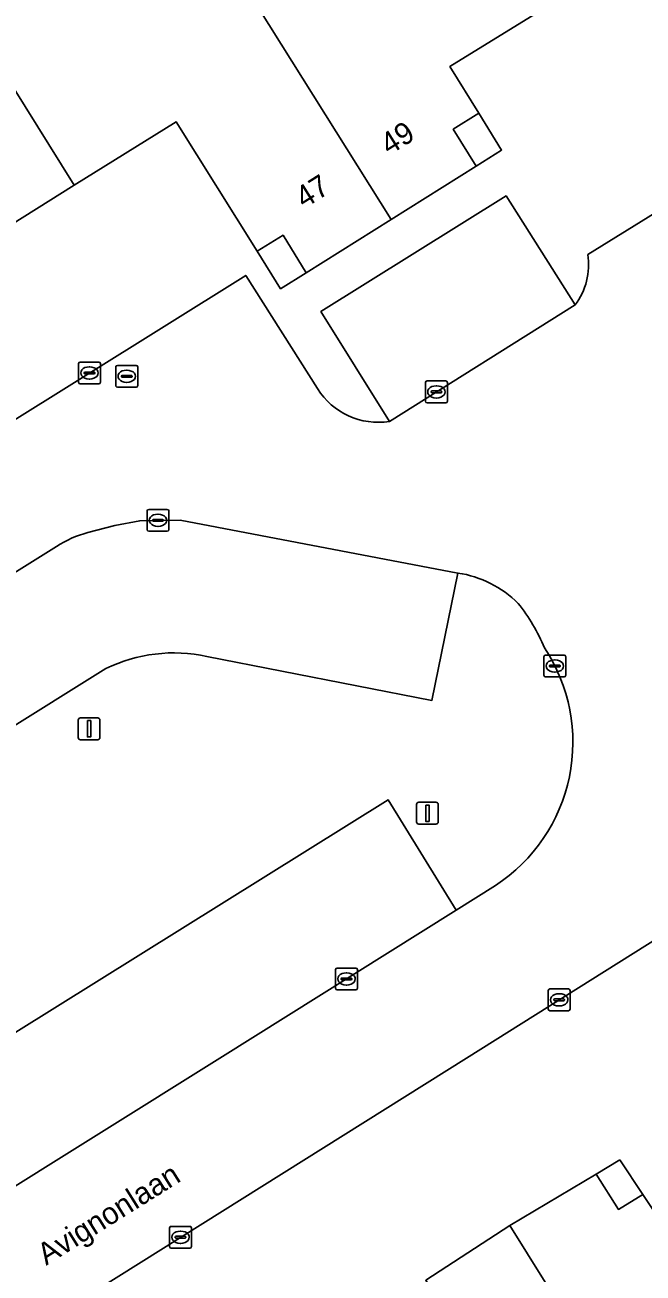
# Model space of a CAD drawing. Extents: x 158455 to 159797, y 387218 to 388672.
# Drawn here: x 158796.9 to 158825.2, y 387490.1 to 387547.3 of the extents above; entities that cross this region are included whole.
import ezdxf

# ---------------------------------------------------------------- set-up
doc = ezdxf.new("R2010")
doc.units = 0
for name, color, linetype in [('IMGEO_Erf', 7, 'Continuous'), ('IMGEO_Kolk', 7, 'Continuous'), ('IMGEO_Lichtmast', 7, 'Continuous'), ('IMGEO_Openbare_ruimte_label', 7, 'Continuous'), ('IMGEO_Pand', 7, 'Continuous'), ('IMGEO_Pand_nummerreeks', 7, 'Continuous'), ('IMGEO_Pand_overbouw', 7, 'Continuous'), ('IMGEO_Parkeervlak_open', 7, 'Continuous'), ('IMGEO_Rijbaan_lokaal_open', 7, 'Continuous'), ('IMGEO_Rioolput', 7, 'Continuous'), ('IMGEO_Voetpad_open', 7, 'Continuous')]:
    doc.layers.add(name, color=color, linetype=linetype)

msp = doc.modelspace()

# ---------------------------------------------------------------- linework, layer by layer
at = {"layer": 'IMGEO_Erf'}
for points in [[(158821.08, 387548.325), (158816.4, 387545.435), (158817.721, 387543.296), (158816.547, 387542.56), (158817.601, 387540.871), (158813.704, 387538.428), (158809.809, 387535.986), (158808.755, 387537.702), (158807.562, 387536.969), (158803.852, 387542.905), (158799.185, 387539.994), (158794.518, 387537.084)], [(158822.717, 387536.818), (158832.613, 387542.945), (158837.329, 387545.869), (158841.188, 387539.641), (158836.466, 387536.734), (158836.072, 387536.48), (158839.257, 387531.357), (158834.523, 387528.442), (158831.346, 387533.56), (158830.492, 387533.042)], [(158813.627, 387529.175), (158810.489, 387534.203), (158818.97, 387539.508), (158822.135, 387534.509)], [(158776.971, 387517.085), (158807.042, 387535.864), (158810.332, 387530.677)], [(158828.607, 387507.181), (158817.155, 387500), (158766.643, 387468.328)], [(158815.29, 387489.817), (158819.15, 387492.318), (158823.096, 387494.684), (158824.115, 387493.063), (158825.233, 387493.752), (158826.615, 387491.677)]]:
    msp.add_lwpolyline(points, dxfattribs=at)
for centre, radius, start, end in [((158819.682, 387536.355), 3.071, 323.0378, 8.6679), ((158813.103, 387532.391), 3.259, 211.7396, 279.2494)]:
    msp.add_arc(centre, radius, start, end, dxfattribs=at)
at = {"layer": 'IMGEO_Kolk'}
for p, q in [((158799.383, 387530.967), (158799.383, 387531.819)), ((158799.458, 387531.893), (158800.31, 387531.893)), ((158799.871, 387531.673), (158799.896, 387531.673)), ((158800.384, 387531.819), (158800.384, 387530.967)), ((158799.642, 387531.387), (158799.642, 387531.399)), ((158800.08, 387531.35), (158799.682, 387531.35)), ((158799.685, 387531.436), (158800.083, 387531.436)), ((158799.894, 387531.113), (158799.869, 387531.113)), ((158800.126, 387531.399), (158800.126, 387531.387)), ((158800.31, 387530.893), (158799.458, 387530.893)), ((158815.279, 387530.098), (158815.279, 387530.95)), ((158815.354, 387531.024), (158816.206, 387531.024)), ((158815.538, 387530.518), (158815.538, 387530.53)), ((158815.581, 387530.567), (158815.979, 387530.567)), ((158815.767, 387530.804), (158815.792, 387530.804)), ((158816.022, 387530.53), (158816.022, 387530.518)), ((158816.28, 387530.95), (158816.28, 387530.098)), ((158816.206, 387530.024), (158815.354, 387530.024)), ((158815.976, 387530.481), (158815.578, 387530.481)), ((158815.79, 387530.244), (158815.765, 387530.244)), ((158802.522, 387524.215), (158802.522, 387525.067)), ((158802.597, 387525.141), (158803.449, 387525.141)), ((158803.01, 387524.921), (158803.035, 387524.921)), ((158803.523, 387525.067), (158803.523, 387524.215)), ((158802.781, 387524.635), (158802.781, 387524.647)), ((158803.219, 387524.598), (158802.821, 387524.598)), ((158802.824, 387524.684), (158803.222, 387524.684)), ((158803.033, 387524.361), (158803.008, 387524.361)), ((158803.265, 387524.647), (158803.265, 387524.635)), ((158803.449, 387524.141), (158802.597, 387524.141)), ((158820.705, 387517.538), (158820.705, 387518.39)), ((158820.78, 387518.464), (158821.632, 387518.464)), ((158820.964, 387517.958), (158820.964, 387517.97)), ((158821.007, 387518.007), (158821.405, 387518.007)), ((158821.193, 387518.244), (158821.218, 387518.244)), ((158821.448, 387517.97), (158821.448, 387517.958)), ((158821.706, 387518.39), (158821.706, 387517.538)), ((158821.632, 387517.464), (158820.78, 387517.464)), ((158821.402, 387517.921), (158821.004, 387517.921)), ((158821.216, 387517.684), (158821.191, 387517.684)), ((158811.16, 387503.198), (158811.16, 387504.05)), ((158811.235, 387504.124), (158812.087, 387504.124)), ((158811.462, 387503.667), (158811.86, 387503.667)), ((158811.648, 387503.904), (158811.673, 387503.904)), ((158812.161, 387504.05), (158812.161, 387503.198)), ((158812.087, 387503.124), (158811.235, 387503.124)), ((158811.419, 387503.618), (158811.419, 387503.63)), ((158811.857, 387503.581), (158811.459, 387503.581)), ((158811.671, 387503.344), (158811.646, 387503.344)), ((158811.903, 387503.63), (158811.903, 387503.618)), ((158820.904, 387502.241), (158820.904, 387503.093)), ((158820.979, 387503.167), (158821.831, 387503.167)), ((158821.905, 387503.093), (158821.905, 387502.241)), ((158821.163, 387502.661), (158821.163, 387502.673)), ((158821.601, 387502.624), (158821.203, 387502.624)), ((158821.206, 387502.71), (158821.604, 387502.71)), ((158821.392, 387502.947), (158821.417, 387502.947)), ((158821.647, 387502.673), (158821.647, 387502.661)), ((158821.831, 387502.167), (158820.979, 387502.167)), ((158821.415, 387502.387), (158821.39, 387502.387)), ((158803.554, 387491.361), (158803.554, 387492.213)), ((158803.629, 387492.287), (158804.481, 387492.287)), ((158804.555, 387492.213), (158804.555, 387491.361)), ((158803.813, 387491.781), (158803.813, 387491.793)), ((158804.251, 387491.744), (158803.853, 387491.744)), ((158803.856, 387491.83), (158804.254, 387491.83)), ((158804.042, 387492.067), (158804.067, 387492.067)), ((158804.297, 387491.793), (158804.297, 387491.781)), ((158804.481, 387491.287), (158803.629, 387491.287)), ((158804.065, 387491.507), (158804.04, 387491.507))]:
    msp.add_line(p, q, dxfattribs=at)
for points in [[(158799.383, 387530.967), (158799.383, 387531.819)], [(158799.458, 387531.893), (158800.31, 387531.893)], [(158800.384, 387531.819), (158800.384, 387530.967)], [(158800.31, 387530.893), (158799.458, 387530.893)], [(158815.279, 387530.098), (158815.279, 387530.95)], [(158815.354, 387531.024), (158816.206, 387531.024)], [(158816.28, 387530.95), (158816.28, 387530.098)], [(158816.206, 387530.024), (158815.354, 387530.024)], [(158802.522, 387524.215), (158802.522, 387525.067)], [(158802.597, 387525.141), (158803.449, 387525.141)], [(158803.523, 387525.067), (158803.523, 387524.215)], [(158803.449, 387524.141), (158802.597, 387524.141)], [(158820.705, 387517.538), (158820.705, 387518.39)], [(158820.78, 387518.464), (158821.632, 387518.464)], [(158821.706, 387518.39), (158821.706, 387517.538)], [(158821.632, 387517.464), (158820.78, 387517.464)], [(158811.16, 387503.198), (158811.16, 387504.05)], [(158811.235, 387504.124), (158812.087, 387504.124)], [(158812.161, 387504.05), (158812.161, 387503.198)], [(158812.087, 387503.124), (158811.235, 387503.124)], [(158820.904, 387502.241), (158820.904, 387503.093)], [(158820.979, 387503.167), (158821.831, 387503.167)], [(158821.905, 387503.093), (158821.905, 387502.241)], [(158821.831, 387502.167), (158820.979, 387502.167)], [(158803.554, 387491.361), (158803.554, 387492.213)], [(158803.629, 387492.287), (158804.481, 387492.287)], [(158804.555, 387492.213), (158804.555, 387491.361)], [(158804.481, 387491.287), (158803.629, 387491.287)]]:
    msp.add_lwpolyline(points, dxfattribs=at)
for centre, radius, start, end in [((158799.46, 387531.817), 0.0765, 91.552, 178.448), ((158799.46, 387531.817), 0.0765, 91.552, 178.448), ((158800.308, 387531.817), 0.0765, 1.552, 88.448), ((158800.308, 387531.817), 0.0765, 1.552, 88.448), ((158799.682, 387531.396), 0.0403, 85.8775, 175.7526), ((158799.679, 387531.386), 0.0366, 178.938, 274.7102), ((158800.083, 387531.393), 0.043, 264.8664, 352.4533), ((158800.087, 387531.398), 0.0386, 1.7309, 96.639), ((158799.46, 387530.969), 0.0765, 181.552, 268.448), ((158799.46, 387530.969), 0.0765, 181.552, 268.448), ((158800.308, 387530.969), 0.0765, 271.552, 358.448), ((158800.308, 387530.969), 0.0765, 271.552, 358.448), ((158815.356, 387530.948), 0.0765, 91.552, 178.448), ((158815.356, 387530.948), 0.0765, 91.552, 178.448), ((158815.578, 387530.527), 0.0403, 85.8775, 175.7526), ((158815.983, 387530.529), 0.0386, 1.7309, 96.639), ((158816.204, 387530.948), 0.0765, 1.552, 88.448), ((158816.204, 387530.948), 0.0765, 1.552, 88.448), ((158815.356, 387530.1), 0.0765, 181.552, 268.448), ((158815.356, 387530.1), 0.0765, 181.552, 268.448), ((158815.575, 387530.517), 0.0366, 178.938, 274.7102), ((158815.979, 387530.524), 0.043, 264.8664, 352.4533), ((158816.204, 387530.1), 0.0765, 271.552, 358.448), ((158816.204, 387530.1), 0.0765, 271.552, 358.448), ((158802.599, 387525.065), 0.0765, 91.552, 178.448), ((158802.599, 387525.065), 0.0765, 91.552, 178.448), ((158803.447, 387525.065), 0.0765, 1.552, 88.448), ((158803.447, 387525.065), 0.0765, 1.552, 88.448), ((158802.821, 387524.644), 0.0403, 85.8775, 175.7526), ((158802.818, 387524.634), 0.0366, 178.938, 274.7102), ((158803.222, 387524.641), 0.043, 264.8664, 352.4533), ((158803.226, 387524.646), 0.0386, 1.7309, 96.639), ((158802.599, 387524.217), 0.0765, 181.552, 268.448), ((158802.599, 387524.217), 0.0765, 181.552, 268.448), ((158803.447, 387524.217), 0.0765, 271.552, 358.448), ((158803.447, 387524.217), 0.0765, 271.552, 358.448), ((158820.782, 387518.388), 0.0765, 91.552, 178.448), ((158820.782, 387518.388), 0.0765, 91.552, 178.448), ((158821.004, 387517.967), 0.0403, 85.8775, 175.7526), ((158821.001, 387517.957), 0.0366, 178.938, 274.7102), ((158821.405, 387517.964), 0.043, 264.8664, 352.4533), ((158821.409, 387517.969), 0.0386, 1.7309, 96.639), ((158821.63, 387518.388), 0.0765, 1.552, 88.448), ((158821.63, 387518.388), 0.0765, 1.552, 88.448), ((158820.782, 387517.54), 0.0765, 181.552, 268.448), ((158820.782, 387517.54), 0.0765, 181.552, 268.448), ((158821.63, 387517.54), 0.0765, 271.552, 358.448), ((158821.63, 387517.54), 0.0765, 271.552, 358.448), ((158811.237, 387504.048), 0.0765, 91.552, 178.448), ((158811.237, 387504.048), 0.0765, 91.552, 178.448), ((158811.459, 387503.627), 0.0403, 85.8775, 175.7526), ((158811.864, 387503.629), 0.0386, 1.7309, 96.639), ((158812.085, 387504.048), 0.0765, 1.552, 88.448), ((158812.085, 387504.048), 0.0765, 1.552, 88.448), ((158811.237, 387503.2), 0.0765, 181.552, 268.448), ((158811.237, 387503.2), 0.0765, 181.552, 268.448), ((158811.456, 387503.617), 0.0366, 178.938, 274.7102), ((158811.86, 387503.624), 0.043, 264.8664, 352.4533), ((158812.085, 387503.2), 0.0765, 271.552, 358.448), ((158812.085, 387503.2), 0.0765, 271.552, 358.448), ((158820.981, 387503.091), 0.0765, 91.552, 178.448), ((158820.981, 387503.091), 0.0765, 91.552, 178.448), ((158821.829, 387503.091), 0.0765, 1.552, 88.448), ((158821.829, 387503.091), 0.0765, 1.552, 88.448), ((158821.203, 387502.67), 0.0403, 85.8775, 175.7526), ((158821.2, 387502.66), 0.0366, 178.938, 274.7102), ((158821.604, 387502.667), 0.043, 264.8664, 352.4533), ((158821.608, 387502.672), 0.0386, 1.7309, 96.639), ((158820.981, 387502.243), 0.0765, 181.552, 268.448), ((158820.981, 387502.243), 0.0765, 181.552, 268.448), ((158821.829, 387502.243), 0.0765, 271.552, 358.448), ((158821.829, 387502.243), 0.0765, 271.552, 358.448), ((158803.631, 387492.211), 0.0765, 91.552, 178.448), ((158803.631, 387492.211), 0.0765, 91.552, 178.448), ((158804.479, 387492.211), 0.0765, 1.552, 88.448), ((158804.479, 387492.211), 0.0765, 1.552, 88.448), ((158803.853, 387491.79), 0.0403, 85.8775, 175.7526), ((158803.85, 387491.78), 0.0366, 178.938, 274.7102), ((158804.254, 387491.787), 0.043, 264.8664, 352.4533), ((158804.258, 387491.792), 0.0386, 1.7309, 96.639), ((158803.631, 387491.363), 0.0765, 181.552, 268.448), ((158803.631, 387491.363), 0.0765, 181.552, 268.448), ((158804.479, 387491.363), 0.0765, 271.552, 358.448), ((158804.479, 387491.363), 0.0765, 271.552, 358.448)]:
    msp.add_arc(centre, radius, start, end, dxfattribs=at)
for centre, major_axis, ratio, start_param, end_param in [((158799.87, 387531.393), (-0.387, 0.002), 0.722429, 4.712389, 7.853982), ((158799.895, 387531.393), (-0.39, 0.002), 0.717154, 1.570796, 4.712389), ((158815.766, 387530.524), (-0.387, 0.002), 0.722429, 4.712389, 7.853982), ((158815.791, 387530.524), (-0.39, 0.002), 0.717154, 1.570796, 4.712389), ((158803.009, 387524.641), (-0.387, 0.002), 0.722429, 4.712389, 7.853982), ((158803.034, 387524.641), (-0.39, 0.002), 0.717154, 1.570796, 4.712389), ((158821.192, 387517.964), (-0.387, 0.002), 0.722429, 4.712389, 7.853982), ((158821.217, 387517.964), (-0.39, 0.002), 0.717154, 1.570796, 4.712389), ((158811.647, 387503.624), (-0.387, 0.002), 0.722429, 4.712389, 7.853982), ((158811.672, 387503.624), (-0.39, 0.002), 0.717154, 1.570796, 4.712389), ((158821.391, 387502.667), (-0.387, 0.002), 0.722429, 4.712389, 7.853982), ((158821.416, 387502.667), (-0.39, 0.002), 0.717154, 1.570796, 4.712389), ((158804.041, 387491.787), (-0.387, 0.002), 0.722429, 4.712389, 7.853982), ((158804.066, 387491.787), (-0.39, 0.002), 0.717154, 1.570796, 4.712389)]:
    msp.add_ellipse(centre, major_axis=major_axis, ratio=ratio, start_param=start_param, end_param=end_param, dxfattribs=at)
at = {"layer": 'IMGEO_Lichtmast'}
for p, q in [((158799.372, 387514.687), (158799.372, 387515.487)), ((158799.372, 387515.487), (158799.372, 387514.687)), ((158799.472, 387515.587), (158800.262, 387515.587)), ((158800.262, 387515.587), (158799.472, 387515.587)), ((158800.362, 387515.487), (158800.362, 387514.687)), ((158800.362, 387514.687), (158800.362, 387515.487)), ((158800.262, 387514.587), (158799.472, 387514.587)), ((158799.472, 387514.587), (158800.262, 387514.587)), ((158814.97, 387511.718), (158815.76, 387511.718)), ((158815.76, 387511.718), (158814.97, 387511.718)), ((158814.87, 387510.818), (158814.87, 387511.618)), ((158814.87, 387511.618), (158814.87, 387510.818)), ((158815.86, 387511.618), (158815.86, 387510.818)), ((158815.86, 387510.818), (158815.86, 387511.618)), ((158815.76, 387510.718), (158814.97, 387510.718)), ((158814.97, 387510.718), (158815.76, 387510.718))]:
    msp.add_line(p, q, dxfattribs=at)
for points in [[(158799.792, 387515.462), (158799.942, 387515.462), (158799.942, 387514.712), (158799.792, 387514.712), (158799.792, 387515.462)], [(158815.29, 387511.593), (158815.44, 387511.593), (158815.44, 387510.843), (158815.29, 387510.843), (158815.29, 387511.593)]]:
    msp.add_lwpolyline(points, dxfattribs=at)
for centre, start, end in [((158799.472, 387515.487), 90, 180), ((158799.472, 387515.487), 90, 180), ((158800.262, 387515.487), 0, 90), ((158800.262, 387515.487), 360, 90), ((158799.472, 387514.687), 180, 270), ((158799.472, 387514.687), 180, 270), ((158800.262, 387514.687), 270, 0), ((158800.262, 387514.687), 270, 0), ((158814.97, 387511.618), 90, 180), ((158814.97, 387511.618), 90, 180), ((158815.76, 387511.618), 0, 90), ((158815.76, 387511.618), 360, 90), ((158814.97, 387510.818), 180, 270), ((158814.97, 387510.818), 180, 270), ((158815.76, 387510.818), 270, 0), ((158815.76, 387510.818), 270, 0)]:
    msp.add_arc(centre, 0.1, start, end, dxfattribs=at)
at = {"layer": 'IMGEO_Pand'}
for points in [[(158806.877, 387571.319), (158796.962, 387565.129), (158813.704, 387538.428), (158817.601, 387540.871), (158816.547, 387542.56), (158817.721, 387543.296), (158816.4, 387545.435), (158821.08, 387548.325)], [(158799.185, 387539.994), (158803.852, 387542.905), (158807.562, 387536.969), (158808.755, 387537.702), (158809.809, 387535.986), (158813.704, 387538.428), (158796.962, 387565.129), (158787.28, 387559.084)], [(158799.185, 387539.994), (158787.28, 387559.084), (158777.539, 387553.003), (158791.82, 387530.113), (158795.723, 387532.548), (158794.663, 387534.233), (158795.836, 387534.971), (158794.518, 387537.084)], [(158840.769, 387479.284), (158831.187, 387494.548), (158826.615, 387491.677), (158825.233, 387493.752), (158824.115, 387493.063), (158823.096, 387494.684), (158819.15, 387492.318), (158831.059, 387473.216)], [(158821.407, 387467.185), (158831.059, 387473.216), (158819.15, 387492.318), (158815.29, 387489.817), (158816.306, 387488.188), (158815.186, 387487.49), (158816.451, 387485.31), (158811.871, 387482.448)]]:
    msp.add_lwpolyline(points, close=True, dxfattribs=at)
at = {"layer": 'IMGEO_Pand_overbouw'}
for points in [[(158817.721, 387543.296), (158816.547, 387542.56), (158817.601, 387540.871), (158818.767, 387541.602)], [(158808.755, 387537.702), (158807.562, 387536.969), (158808.636, 387535.251), (158809.809, 387535.986)], [(158824.18, 387495.334), (158823.096, 387494.684), (158824.115, 387493.063), (158825.233, 387493.752)]]:
    msp.add_lwpolyline(points, close=True, dxfattribs=at)
at = {"layer": 'IMGEO_Parkeervlak_open'}
msp.add_lwpolyline([(158813.627, 387529.175), (158822.135, 387534.509), (158818.97, 387539.508), (158810.489, 387534.203)], close=True, dxfattribs=at)
for points in [[(158805.264, 387518.406), (158815.572, 387516.39), (158816.765, 387522.225), (158804.04, 387524.645), (158802.186, 387524.619), (158801.048, 387524.404), (158799.809, 387524.074)], [(158798.379, 387523.435), (158781.383, 387512.839)], [(158786.178, 387508.818), (158800.63, 387517.848)], [(158794.757, 387493.057), (158805.862, 387500), (158816.691, 387506.77), (158813.57, 387511.831), (158794.585, 387500), (158791.466, 387498.056)]]:
    msp.add_lwpolyline(points, dxfattribs=at)
for centre, radius, start, end in [((158800.794, 387519.95), 4.24, 103.4336, 124.7217), ((158803.761, 387511.365), 7.2, 77.9523, 115.7801)]:
    msp.add_arc(centre, radius, start, end, dxfattribs=at)
at = {"layer": 'IMGEO_Rijbaan_lokaal_open'}
for points in [[(158830.492, 387533.042), (158831.346, 387533.56), (158836.072, 387536.48), (158836.466, 387536.734), (158832.613, 387542.945), (158822.717, 387536.818)], [(158810.332, 387530.677), (158807.042, 387535.864), (158776.971, 387517.085)], [(158822.135, 387534.509), (158813.627, 387529.175)], [(158799.809, 387524.074), (158801.048, 387524.404), (158802.186, 387524.619), (158804.04, 387524.645), (158816.765, 387522.225)], [(158781.383, 387512.839), (158798.379, 387523.435)], [(158818.488, 387507.911), (158816.691, 387506.77), (158805.862, 387500), (158794.757, 387493.057)], [(158766.643, 387468.328), (158817.155, 387500), (158828.607, 387507.181)]]:
    msp.add_lwpolyline(points, dxfattribs=at)
for centre, radius, start, end in [((158819.682, 387536.355), 3.071, 323.0378, 8.6679), ((158813.103, 387532.391), 3.259, 211.7396, 279.2494), ((158800.794, 387519.95), 4.24, 103.4336, 124.7217), ((158815.999, 387517.266), 5.018, 45.3382, 81.2167), ((158812.689, 387515.406), 8.73, 22.8323, 38.449), ((158814.195, 387514.471), 7.839, 303.1999, 33.4684)]:
    msp.add_arc(centre, radius, start, end, dxfattribs=at)
at = {"layer": 'IMGEO_Rioolput'}
for p, q in [((158801.165, 387531.74), (158802.017, 387531.74)), ((158801.09, 387530.814), (158801.09, 387531.666)), ((158801.349, 387531.234), (158801.349, 387531.246)), ((158801.787, 387531.197), (158801.389, 387531.197)), ((158801.392, 387531.283), (158801.79, 387531.283)), ((158801.578, 387531.52), (158801.603, 387531.52)), ((158801.833, 387531.246), (158801.833, 387531.234)), ((158802.091, 387531.666), (158802.091, 387530.814)), ((158802.017, 387530.74), (158801.165, 387530.74)), ((158801.601, 387530.96), (158801.576, 387530.96))]:
    msp.add_line(p, q, dxfattribs=at)
for points in [[(158801.165, 387531.74), (158802.017, 387531.74)], [(158801.09, 387530.814), (158801.09, 387531.666)], [(158802.091, 387531.666), (158802.091, 387530.814)], [(158802.017, 387530.74), (158801.165, 387530.74)]]:
    msp.add_lwpolyline(points, dxfattribs=at)
for centre, radius, start, end in [((158801.167, 387531.664), 0.0765, 91.552, 178.448), ((158801.167, 387531.664), 0.0765, 91.552, 178.448), ((158802.015, 387531.664), 0.0765, 1.552, 88.448), ((158802.015, 387531.664), 0.0765, 1.552, 88.448), ((158801.389, 387531.243), 0.0403, 85.8775, 175.7526), ((158801.386, 387531.233), 0.0366, 178.938, 274.7102), ((158801.79, 387531.24), 0.043, 264.8664, 352.4533), ((158801.794, 387531.245), 0.0386, 1.7309, 96.639), ((158801.167, 387530.816), 0.0765, 181.552, 268.448), ((158801.167, 387530.816), 0.0765, 181.552, 268.448), ((158802.015, 387530.816), 0.0765, 271.552, 358.448), ((158802.015, 387530.816), 0.0765, 271.552, 358.448)]:
    msp.add_arc(centre, radius, start, end, dxfattribs=at)
for centre, major_axis, ratio, start_param, end_param in [((158801.577, 387531.24), (-0.387, 0.002), 0.722429, 4.712389, 7.853982), ((158801.602, 387531.24), (-0.39, 0.002), 0.717154, 1.570796, 4.712389)]:
    msp.add_ellipse(centre, major_axis=major_axis, ratio=ratio, start_param=start_param, end_param=end_param, dxfattribs=at)
at = {"layer": 'IMGEO_Voetpad_open'}
for points in [[(158816.765, 387522.225), (158815.572, 387516.39), (158805.264, 387518.406)], [(158800.63, 387517.848), (158786.178, 387508.818)], [(158791.466, 387498.056), (158794.585, 387500), (158813.57, 387511.831), (158816.691, 387506.77), (158818.488, 387507.911)]]:
    msp.add_lwpolyline(points, dxfattribs=at)
for centre, radius, start, end in [((158815.999, 387517.266), 5.018, 45.3382, 81.2167), ((158812.689, 387515.406), 8.73, 22.8323, 38.449), ((158803.761, 387511.365), 7.2, 77.9523, 115.7801), ((158814.195, 387514.471), 7.839, 303.1999, 33.4684)]:
    msp.add_arc(centre, radius, start, end, dxfattribs=at)

# ---------------------------------------------------------------- texts
at = {"layer": 'IMGEO_Openbare_ruimte_label'}
msp.add_text('Avignonlaan', height=1, rotation=32.0844, dxfattribs=at).set_placement((158797.898, 387490.476))
at = {"layer": 'IMGEO_Pand_nummerreeks'}
for s, p in [('49', (158813.615, 387541.347)), ('47', (158809.719, 387538.904))]:
    msp.add_text(s, height=1, rotation=32.0846, dxfattribs=at).set_placement(p)

doc.saveas('drawing.dxf')
